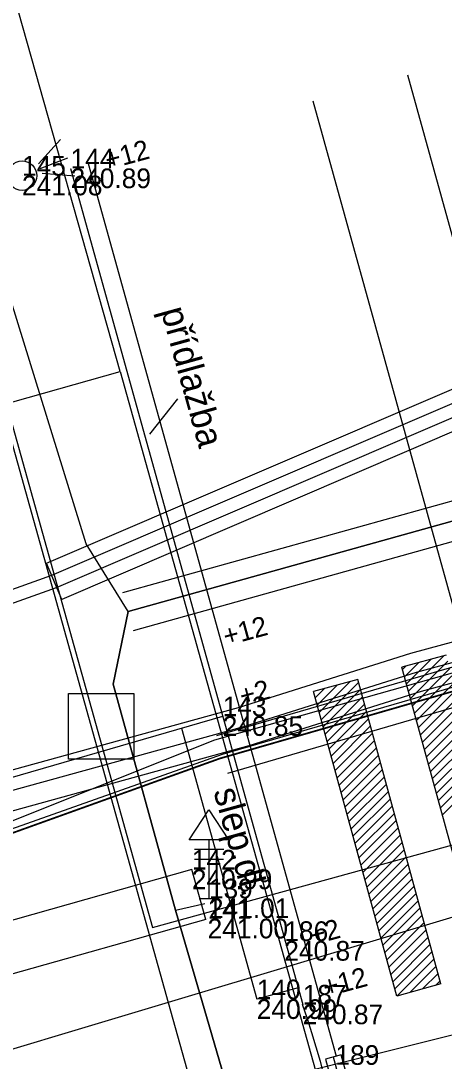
# Model space of a CAD drawing. Extents: x -599432 to -598680, y -1159407 to -1158632.
# Drawn here: x -599035.75 to -599029.29, y -1158883.28 to -1158867.41 of the extents above; entities that cross this region are included whole.
import ezdxf

# ---------------------------------------------------------------- set-up
doc = ezdxf.new("R2010")
doc.units = 0
for name, color, linetype in [('0004 VY - Body podrobné', 7, 'Continuous'), ('0005 VY - Body podrobné - čísla', 7, 'Continuous'), ('0006 VY - Body podrobné - výšky', 7, 'Continuous'), ('0027 ZA - Silnice_cesta zpevněná', 7, 'Continuous'), ('0030 ZA - Chodník', 7, 'Continuous'), ('0031 ZA - Ostatní rozhraní', 7, 'Continuous'), ('0032 TE - Popis povrchu', 7, 'Continuous'), ('0057 ZA - Doprava - BKOM buňky', 7, 'Continuous'), ('0063 ZA - Doprava - vodorovné značení', 7, 'Continuous'), ('0064 ZA - Doprava - DPMB - buňky', 7, 'Continuous'), ('0066 ZA - Doprava - DPMB - koleje', 7, 'Continuous'), ('0073 TE - Výška obrubníků a zdí', 7, 'Continuous'), ('0075 ZA - BVK - kanalizace - buňky', 7, 'Continuous'), ('0202 PV - MUNI', 7, 'Continuous'), ('0203 PV - MUNI - chránička', 7, 'Continuous'), ('0308 PV - RWE - ochranné pásmo', 7, 'Continuous'), ('0354 PV - EON - VN', 7, 'Continuous'), ('0367 PV - EON - VN chránička', 7, 'Continuous'), ('0407 PV - TSB - kabelové vedení přibližný zákres', 7, 'Continuous'), ('0454 PV - O2 - kabel zaměřený', 7, 'Continuous'), ('0455 PV - O2 - kabel nezaměřený', 7, 'Continuous'), ('0530 PV - T-mobile - optické kabely', 7, 'Continuous'), ('0552 PV - NETBOX - vedení', 7, 'Continuous'), ('0552 PV - OT VUT', 7, 'Continuous'), ('0553 PV - NETBOX - chranička', 7, 'Continuous'), ('0650 PV - BKOM - buňky', 7, 'Continuous'), ('0652 PV - BKOM - kabely bez rozlišení', 7, 'Continuous'), ('0704 PV - ČD - kabely', 7, 'Continuous')]:
    doc.layers.add(name, color=color, linetype=linetype)

msp = doc.modelspace()

# ---------------------------------------------------------------- linework, layer by layer
at = {"layer": '0004 VY - Body podrobné'}
for p, q in [((-599035.73, -1158869.77), (-599035.73, -1158869.77)), ((-599034.99, -1158869.66), (-599034.99, -1158869.66)), ((-599032.67, -1158878.02), (-599032.67, -1158878.02)), ((-599033.14, -1158880.36), (-599033.14, -1158880.36)), ((-599032.88, -1158880.8), (-599032.88, -1158880.8)), ((-599032.9, -1158881.11), (-599032.9, -1158881.11)), ((-599031.73, -1158881.45), (-599031.73, -1158881.45)), ((-599032.15, -1158882.34), (-599032.15, -1158882.34)), ((-599031.45, -1158882.42), (-599031.45, -1158882.42))]:
    msp.add_line(p, q, dxfattribs=at)
at = {"layer": '0027 ZA - Silnice_cesta zpevněná'}
msp.add_line((-599034.99, -1158869.66), (-599031.45, -1158882.42), dxfattribs=at)
msp.add_arc((-599045.404, -1158887.251), 14.766, 323.5232, 19.0984, dxfattribs=at)
at = {"layer": '0030 ZA - Chodník'}
msp.add_line((-599038.97, -1158879.85), (-599032.67, -1158878.02), dxfattribs=at)
at = {"layer": '0031 ZA - Ostatní rozhraní'}
for p, q in [((-599034.72, -1158869.585), (-599030.941, -1158883.208)), ((-599033.298, -1158878.202), (-599032.15, -1158882.34)), ((-599033.14, -1158880.36), (-599041.352, -1158882.675)), ((-599032.925, -1158881.122), (-599033.14, -1158880.36)), ((-599032.925, -1158881.122), (-599041.14, -1158883.437)), ((-599031.521, -1158882.165), (-599032.15, -1158882.34))]:
    msp.add_line(p, q, dxfattribs=at)
at = {"layer": '0032 TE - Popis povrchu'}
msp.add_line((-599033.36, -1158873.176), (-599033.788, -1158873.717), dxfattribs=at)
at = {"layer": '0057 ZA - Doprava - BKOM buňky'}
for p, q in [((-599032.88, -1158879.9), (-599032.88, -1158880.8)), ((-599033.1, -1158880.05), (-599032.652, -1158880.05)), ((-599033.1, -1158880.2), (-599032.657, -1158880.2)), ((-599033.03, -1158880.8), (-599032.73, -1158880.8))]:
    msp.add_line(p, q, dxfattribs=at)
msp.add_lwpolyline([(-599033.18, -1158879.905), (-599032.88, -1158879.45), (-599032.58, -1158879.905)], close=True, dxfattribs=at)
at = {"layer": '0063 ZA - Doprava - vodorovné značení'}
for p, q in [((-599029.26, -1158877.089), (-599029.936, -1158877.273)), ((-599029.836, -1158877.639), (-599029.295, -1158877.098)), ((-599029.927, -1158877.306), (-599029.879, -1158877.257)), ((-599029.896, -1158877.417), (-599029.684, -1158877.204)), ((-599029.866, -1158877.528), (-599029.49, -1158877.151)), ((-599029.805, -1158877.75), (-599029.235, -1158877.18)), ((-599028.666, -1158881.921), (-599029.936, -1158877.273)), ((-599029.775, -1158877.861), (-599029.205, -1158877.291)), ((-599029.745, -1158877.972), (-599029.175, -1158877.402)), ((-599030.611, -1158877.458), (-599031.286, -1158877.642)), ((-599031.229, -1158877.85), (-599030.921, -1158877.542)), ((-599031.199, -1158877.961), (-599030.727, -1158877.489)), ((-599031.169, -1158878.073), (-599030.599, -1158877.503)), ((-599029.341, -1158882.106), (-599030.611, -1158877.458)), ((-599029.714, -1158878.083), (-599029.144, -1158877.513)), ((-599030.016, -1158882.29), (-599031.286, -1158877.642)), ((-599031.26, -1158877.739), (-599031.116, -1158877.595)), ((-599031.138, -1158878.184), (-599030.568, -1158877.614)), ((-599031.108, -1158878.295), (-599030.538, -1158877.725)), ((-599029.684, -1158878.194), (-599029.114, -1158877.624)), ((-599029.654, -1158878.305), (-599029.084, -1158877.735)), ((-599031.078, -1158878.406), (-599030.508, -1158877.836)), ((-599029.623, -1158878.416), (-599029.053, -1158877.846)), ((-599031.047, -1158878.517), (-599030.477, -1158877.947)), ((-599031.017, -1158878.628), (-599030.447, -1158878.058)), ((-599029.593, -1158878.527), (-599029.023, -1158877.957)), ((-599030.987, -1158878.739), (-599030.417, -1158878.169)), ((-599029.563, -1158878.638), (-599028.993, -1158878.069)), ((-599029.532, -1158878.75), (-599028.962, -1158878.18)), ((-599030.956, -1158878.85), (-599030.386, -1158878.28)), ((-599029.502, -1158878.861), (-599028.932, -1158878.291)), ((-599030.926, -1158878.961), (-599030.356, -1158878.391)), ((-599030.895, -1158879.072), (-599030.326, -1158878.502)), ((-599029.472, -1158878.972), (-599028.902, -1158878.402)), ((-599029.441, -1158879.083), (-599028.871, -1158878.513)), ((-599030.865, -1158879.183), (-599030.295, -1158878.613)), ((-599029.411, -1158879.194), (-599028.841, -1158878.624)), ((-599030.835, -1158879.294), (-599030.265, -1158878.724)), ((-599030.804, -1158879.405), (-599030.235, -1158878.835)), ((-599029.381, -1158879.305), (-599028.811, -1158878.735)), ((-599029.35, -1158879.416), (-599028.78, -1158878.846)), ((-599030.774, -1158879.517), (-599030.204, -1158878.947)), ((-599029.32, -1158879.527), (-599028.75, -1158878.957)), ((-599030.744, -1158879.628), (-599030.174, -1158879.058)), ((-599030.713, -1158879.739), (-599030.143, -1158879.169)), ((-599030.683, -1158879.85), (-599030.113, -1158879.28)), ((-599030.653, -1158879.961), (-599030.083, -1158879.391)), ((-599030.622, -1158880.072), (-599030.052, -1158879.502)), ((-599030.592, -1158880.183), (-599030.022, -1158879.613)), ((-599030.562, -1158880.294), (-599029.992, -1158879.724)), ((-599030.531, -1158880.405), (-599029.961, -1158879.835)), ((-599030.501, -1158880.516), (-599029.931, -1158879.946)), ((-599030.471, -1158880.627), (-599029.901, -1158880.057)), ((-599030.44, -1158880.738), (-599029.87, -1158880.168)), ((-599030.41, -1158880.849), (-599029.84, -1158880.279)), ((-599030.38, -1158880.961), (-599029.81, -1158880.391)), ((-599030.349, -1158881.072), (-599029.779, -1158880.502)), ((-599030.319, -1158881.183), (-599029.749, -1158880.613)), ((-599030.289, -1158881.294), (-599029.719, -1158880.724)), ((-599030.258, -1158881.405), (-599029.688, -1158880.835)), ((-599030.228, -1158881.516), (-599029.658, -1158880.946)), ((-599030.198, -1158881.627), (-599029.628, -1158881.057)), ((-599030.167, -1158881.738), (-599029.597, -1158881.168)), ((-599030.137, -1158881.849), (-599029.567, -1158881.279)), ((-599030.107, -1158881.96), (-599029.537, -1158881.39)), ((-599030.076, -1158882.071), (-599029.506, -1158881.501)), ((-599030.046, -1158882.182), (-599029.476, -1158881.612)), ((-599030.01, -1158882.288), (-599029.446, -1158881.723)), ((-599029.816, -1158882.235), (-599029.415, -1158881.835)), ((-599029.621, -1158882.182), (-599029.385, -1158881.946)), ((-599029.341, -1158882.106), (-599030.016, -1158882.29)), ((-599029.427, -1158882.129), (-599029.355, -1158882.057))]:
    msp.add_line(p, q, dxfattribs=at)
at = {"layer": '0064 ZA - Doprava - DPMB - buňky'}
for p, q in [((-599035.478, -1158869.591), (-599035.142, -1158869.217)), ((-599035.451, -1158869.66), (-599035.032, -1158869.496)), ((-599035.423, -1158869.73), (-599034.922, -1158869.775))]:
    msp.add_line(p, q, dxfattribs=at)
msp.add_circle((-599035.73, -1158869.77), 0.224, dxfattribs=at)
at = {"layer": '0066 ZA - Doprava - DPMB - koleje'}
for p, q in [((-599029.853, -1158868.23), (-599015.859, -1158918.811)), ((-599031.294, -1158868.629), (-599017.3, -1158919.21))]:
    msp.add_line(p, q, dxfattribs=at)
at = {"layer": '0075 ZA - BVK - kanalizace - buňky'}
msp.add_line((-599030.983, -1158883.219), (-599030.917, -1158883.461), dxfattribs=at)
msp.add_lwpolyline([(-599031.103, -1158883.252), (-599031.038, -1158883.493), (-599030.797, -1158883.428), (-599030.862, -1158883.187)], close=True, dxfattribs=at)
at = {"layer": '0202 PV - MUNI'}
msp.add_lwpolyline([(-599146.637, -1158922.988), (-599125.848, -1158917.745), (-599099.176, -1158910.829), (-599079.1, -1158904.889), (-599063.715, -1158899.846), (-599061.634, -1158898.405), (-599061.066, -1158896.468), (-599061.778, -1158890.969), (-599061.202, -1158889.928), (-599056.191, -1158887.591), (-599053.917, -1158887.479), (-599048.522, -1158885.349), (-599047.385, -1158884.453), (-599040.021, -1158881.203), (-599032.673, -1158878.601), (-599020.545, -1158875.063), (-599018.496, -1158874.767), (-599015.655, -1158876.808), (-599014.942, -1158877.801)], dxfattribs=at)
at = {"layer": '0203 PV - MUNI - chránička'}
for p, q in [((-599032.757, -1158878.313), (-599020.63, -1158874.775)), ((-599032.589, -1158878.889), (-599020.461, -1158875.351))]:
    msp.add_line(p, q, dxfattribs=at)
at = {"layer": '0308 PV - RWE - ochranné pásmo'}
msp.add_lwpolyline([(-599031.689, -1158883.514), (-599031.287, -1158883.413), (-598999.404, -1158875.43), (-598995.518, -1158874.446), (-598995.387, -1158874.418), (-598995.303, -1158874.395), (-598994.903, -1158874.286), (-598994.184, -1158874.697), (-598994.075, -1158875.097), (-598993.966, -1158875.497), (-598994.377, -1158876.216), (-598994.777, -1158876.325), (-598994.913, -1158876.362), (-598995.062, -1158876.394), (-598998.916, -1158877.37), (-599030.801, -1158885.353), (-599031.203, -1158885.454), (-599031.913, -1158885.028), (-599032.014, -1158884.626), (-599032.115, -1158884.224)], close=True, dxfattribs=at)
at = {"layer": '0354 PV - EON - VN'}
for points in [[(-599068.426, -1158889.707), (-599062.435, -1158887.486), (-599057.559, -1158885.602), (-599053.514, -1158882.536), (-599048.468, -1158879.787), (-599040.575, -1158877.583), (-599039.069, -1158877.224), (-599035.277, -1158875.867), (-599021.599, -1158869.995), (-599019.639, -1158870.482), (-599018.747, -1158870.641), (-599017.491, -1158870.75), (-599015.995, -1158870.391), (-599015.549, -1158870.322), (-599008.216, -1158868.696), (-599005.678, -1158867.267), (-598998.773, -1158865.413), (-598996.328, -1158864.935), (-598994.319, -1158863.656), (-598989.416, -1158862.609), (-598988.122, -1158862.719), (-598986.867, -1158862.571), (-598978.725, -1158860.643), (-598971.459, -1158858.594)], [(-599068.354, -1158889.893), (-599062.365, -1158887.674), (-599057.461, -1158885.778), (-599053.406, -1158882.704), (-599048.392, -1158879.973), (-599040.525, -1158877.777), (-599039.011, -1158877.416), (-599035.203, -1158876.053), (-599021.581, -1158870.205), (-599019.681, -1158870.678), (-599018.773, -1158870.839), (-599017.509, -1158870.95), (-599015.965, -1158870.589), (-599015.511, -1158870.518), (-599008.144, -1158868.884), (-599005.602, -1158867.453), (-598998.727, -1158865.607), (-598996.252, -1158865.125), (-598994.241, -1158863.844), (-598989.404, -1158862.811), (-598988.118, -1158862.921), (-598986.833, -1158862.769), (-598978.675, -1158860.837), (-598971.401, -1158858.786)]]:
    msp.add_lwpolyline(points, dxfattribs=at)
at = {"layer": '0367 PV - EON - VN chránička'}
for p, q in [((-599035.358, -1158875.684), (-599021.708, -1158869.824)), ((-599021.472, -1158870.376), (-599035.122, -1158876.236)), ((-599035.122, -1158876.236), (-599035.358, -1158875.684))]:
    msp.add_line(p, q, dxfattribs=at)
at = {"layer": '0407 PV - TSB - kabelové vedení přibližný zákres'}
for p, q in [((-599034.231, -1158872.76), (-599041.483, -1158847.095)), ((-599045.079, -1158875.825), (-599034.231, -1158872.76)), ((-599034.231, -1158872.76), (-599031.163, -1158883.745))]:
    msp.add_line(p, q, dxfattribs=at)
at = {"layer": '0454 PV - O2 - kabel zaměřený'}
for points in [[(-599050.4, -1158823.05), (-599047.03, -1158836.55), (-599036.74, -1158870.8), (-599033.5, -1158882.39)], [(-599065.99, -1158901.17), (-599063.3, -1158900.18), (-599061.65, -1158898.45), (-599061.04, -1158896.51), (-599061.91, -1158890.95), (-599061.26, -1158889.87), (-599056.07, -1158887.58), (-599053.91, -1158887.47), (-599052.4, -1158886.85), (-599049.09, -1158885.94), (-599048.46, -1158885.4), (-599047.47, -1158884.55), (-599040.18, -1158881.35), (-599032.72, -1158878.67), (-599020.59, -1158875.17), (-599018.58, -1158874.88), (-599016.36, -1158876.44), (-599015.76, -1158876.86), (-599014.99, -1158877.89), (-599012.08, -1158888.14), (-599011.3, -1158889.38), (-599007.9, -1158892.89), (-599006.6, -1158893.35), (-598996.83, -1158890.81)], [(-599032.72, -1158878.67), (-599020.59, -1158875.17)], [(-599033.5, -1158882.39), (-599029.9, -1158895.25), (-599027.59, -1158894.6), (-599014.08, -1158890.98), (-599009.96, -1158889.87)]]:
    msp.add_lwpolyline(points, dxfattribs=at)
at = {"layer": '0455 PV - O2 - kabel nezaměřený'}
for points in [[(-599011.61, -1158875.82), (-599033.5, -1158882.39)], [(-599033.5, -1158882.39), (-599041.16, -1158884.69), (-599029.5, -1158928.59)]]:
    msp.add_lwpolyline(points, dxfattribs=at)
at = {"layer": '0530 PV - T-mobile - optické kabely'}
for points in [[(-599020.585, -1158875.165), (-599032.721, -1158878.667)], [(-599032.721, -1158878.667), (-599040.181, -1158881.346)]]:
    msp.add_lwpolyline(points, dxfattribs=at)
at = {"layer": '0552 PV - NETBOX - vedení'}
msp.add_lwpolyline([(-599006.06, -1158869.51), (-599006.06, -1158869.51), (-599007.15, -1158869.17), (-599007.15, -1158869.17), (-599008.89, -1158870.73), (-599009.02, -1158871.08), (-599010.62, -1158871.57), (-599015.34, -1158873.36), (-599021.01, -1158874.99), (-599029.72, -1158877.35), (-599032.35, -1158878.18), (-599038.52, -1158879.88), (-599044.56, -1158881.49), (-599050.4, -1158884.03), (-599052.74, -1158885.29), (-599055.15, -1158886.37), (-599057.94, -1158887.57), (-599060.68, -1158888.43), (-599062.55, -1158889.31)], dxfattribs=at)
at = {"layer": '0552 PV - OT VUT'}
for points in [[(-599060.049, -1158800.226), (-599056.462, -1158800.953), (-599050.103, -1158823.009), (-599037.637, -1158867.274), (-599033.74, -1158881.244)], [(-599033.74, -1158881.244), (-599014.077, -1158875.825), (-599000.042, -1158871.632), (-598993.234, -1158890.936), (-598991.532, -1158891.542)]]:
    msp.add_lwpolyline(points, dxfattribs=at)
msp.add_lwpolyline([(-599035.023, -1158878.675), (-599035.023, -1158877.675), (-599034.023, -1158877.675), (-599034.023, -1158878.675)], close=True, dxfattribs=at)
at = {"layer": '0553 PV - NETBOX - chranička'}
msp.add_lwpolyline([(-599015.435, -1158873.075), (-599021.091, -1158874.701), (-599029.804, -1158877.062), (-599032.435, -1158877.892), (-599038.598, -1158879.59), (-599044.659, -1158881.206), (-599050.53, -1158883.759), (-599053.148, -1158885.144), (-599055.271, -1158886.095), (-599058.044, -1158887.288), (-599060.789, -1158888.15), (-599062.678, -1158889.039), (-599062.422, -1158889.581), (-599060.571, -1158888.71), (-599057.836, -1158887.852), (-599055.029, -1158886.645), (-599052.332, -1158885.436), (-599050.27, -1158884.301), (-599044.461, -1158881.774), (-599038.442, -1158880.17), (-599032.265, -1158878.468), (-599029.636, -1158877.638), (-599020.929, -1158875.279), (-599015.245, -1158873.645)], dxfattribs=at)
at = {"layer": '0650 PV - BKOM - buňky'}
for p, q in [((-599034.191, -1158876.131), (-599020.461, -1158872.301)), ((-599034.191, -1158876.131), (-599020.461, -1158872.301)), ((-599034.029, -1158876.709), (-599020.299, -1158872.879)), ((-599034.029, -1158876.709), (-599020.299, -1158872.879))]:
    msp.add_line(p, q, dxfattribs=at)
at = {"layer": '0652 PV - BKOM - kabely bez rozlišení'}
msp.add_line((-599033.39, -1158880.98), (-599032.94, -1158880.88), dxfattribs=at)
for points in [[(-599019.95, -1158872.38), (-599020.38, -1158872.59), (-599034.11, -1158876.42), (-599034.75, -1158875.39), (-599039.03, -1158861.54), (-599042.74, -1158848.47), (-599042.28, -1158847.4), (-599041.79, -1158847.4)], [(-599069.54, -1158906.27), (-599056.01, -1158902.46), (-599042.94, -1158898.82), (-599036.88, -1158897.21), (-599035.9, -1158896.65), (-599035.19, -1158895.15), (-599033.43, -1158892.94), (-599032.55, -1158892.85), (-599032.38, -1158891.47), (-599031.43, -1158887.7), (-599033.39, -1158880.98), (-599034.34, -1158877.53), (-599034.11, -1158876.42), (-599020.38, -1158872.59), (-599019.95, -1158872.38), (-599019.48, -1158873.04), (-599018.91, -1158874.17), (-599016.73, -1158875.93), (-599015.62, -1158876.75), (-599013.57, -1158877.37), (-599011.16, -1158877.03), (-599007.55, -1158875.71), (-599006.793, -1158874.464)], [(-599034.11, -1158876.42), (-599034.34, -1158877.53), (-599033.39, -1158880.98), (-599031.43, -1158887.7), (-599032.38, -1158891.47), (-599032.55, -1158892.85), (-599033.43, -1158892.94), (-599035.19, -1158895.15), (-599035.9, -1158896.65), (-599036.88, -1158897.21), (-599042.94, -1158898.82), (-599056.01, -1158902.46), (-599055.88, -1158902.71)]]:
    msp.add_lwpolyline(points, dxfattribs=at)
at = {"layer": '0704 PV - ČD - kabely'}
msp.add_lwpolyline([(-598961.2, -1158881.213), (-599006.841, -1158893.881), (-599008, -1158893.389), (-599012.445, -1158888.246), (-599014.794, -1158877.562), (-599015.572, -1158876.562), (-599018.446, -1158874.625), (-599020.43, -1158874.895), (-599032.797, -1158878.387), (-599047.164, -1158884.134), (-599048.64, -1158885.087), (-599049.561, -1158885.388), (-599050.656, -1158886.372), (-599052.371, -1158886.642), (-599054.181, -1158887.388), (-599056.356, -1158887.404), (-599061.221, -1158889.698), (-599062.007, -1158890.833), (-599061.158, -1158896.54), (-599061.825, -1158898.43), (-599063.507, -1158900.144), (-599114.022, -1158914.733)], dxfattribs=at)

# ---------------------------------------------------------------- texts
at = {"layer": '0005 VY - Body podrobné - čísla'}
for s, p in [('145', (-599035.73, -1158869.77)), ('144', (-599034.99, -1158869.66)), ('143', (-599032.67, -1158878.02)), ('142', (-599033.14, -1158880.36)), ('139', (-599032.88, -1158880.8)), ('141', (-599032.9, -1158881.11)), ('186', (-599031.73, -1158881.45)), ('140', (-599032.15, -1158882.34)), ('187', (-599031.45, -1158882.42)), ('189', (-599030.95, -1158883.34))]:
    msp.add_text(s, height=0.3, dxfattribs=at).set_placement(p)
at = {"layer": '0006 VY - Body podrobné - výšky'}
for s, p in [('241.08', (-599035.73, -1158870.07)), ('240.89', (-599034.99, -1158869.96)), ('240.85', (-599032.67, -1158878.32)), ('240.99', (-599033.14, -1158880.66)), ('241.01', (-599032.88, -1158881.1)), ('241.00', (-599032.9, -1158881.41)), ('240.87', (-599031.73, -1158881.75)), ('240.99', (-599032.15, -1158882.64)), ('240.87', (-599031.45, -1158882.72))]:
    msp.add_text(s, height=0.3, dxfattribs=at).set_placement(p)
at = {"layer": '0032 TE - Popis povrchu'}
for s, p in [('přídlažba', (-599033.616, -1158871.827)), ('slep.dl.', (-599032.813, -1158879.163))]:
    msp.add_text(s, height=0.4, rotation=285.5056, dxfattribs=at).set_placement(p)
at = {"layer": '0073 TE - Výška obrubníků a zdí'}
for s, p in [('+12', (-599034.42, -1158869.681)), ('+12', (-599032.617, -1158876.951)), ('+2', (-599032.367, -1158877.864)), ('+2', (-599031.294, -1158881.515)), ('+12', (-599031.096, -1158882.309))]:
    msp.add_text(s, height=0.3, rotation=15.1896, dxfattribs=at).set_placement(p)

doc.saveas('drawing.dxf')
